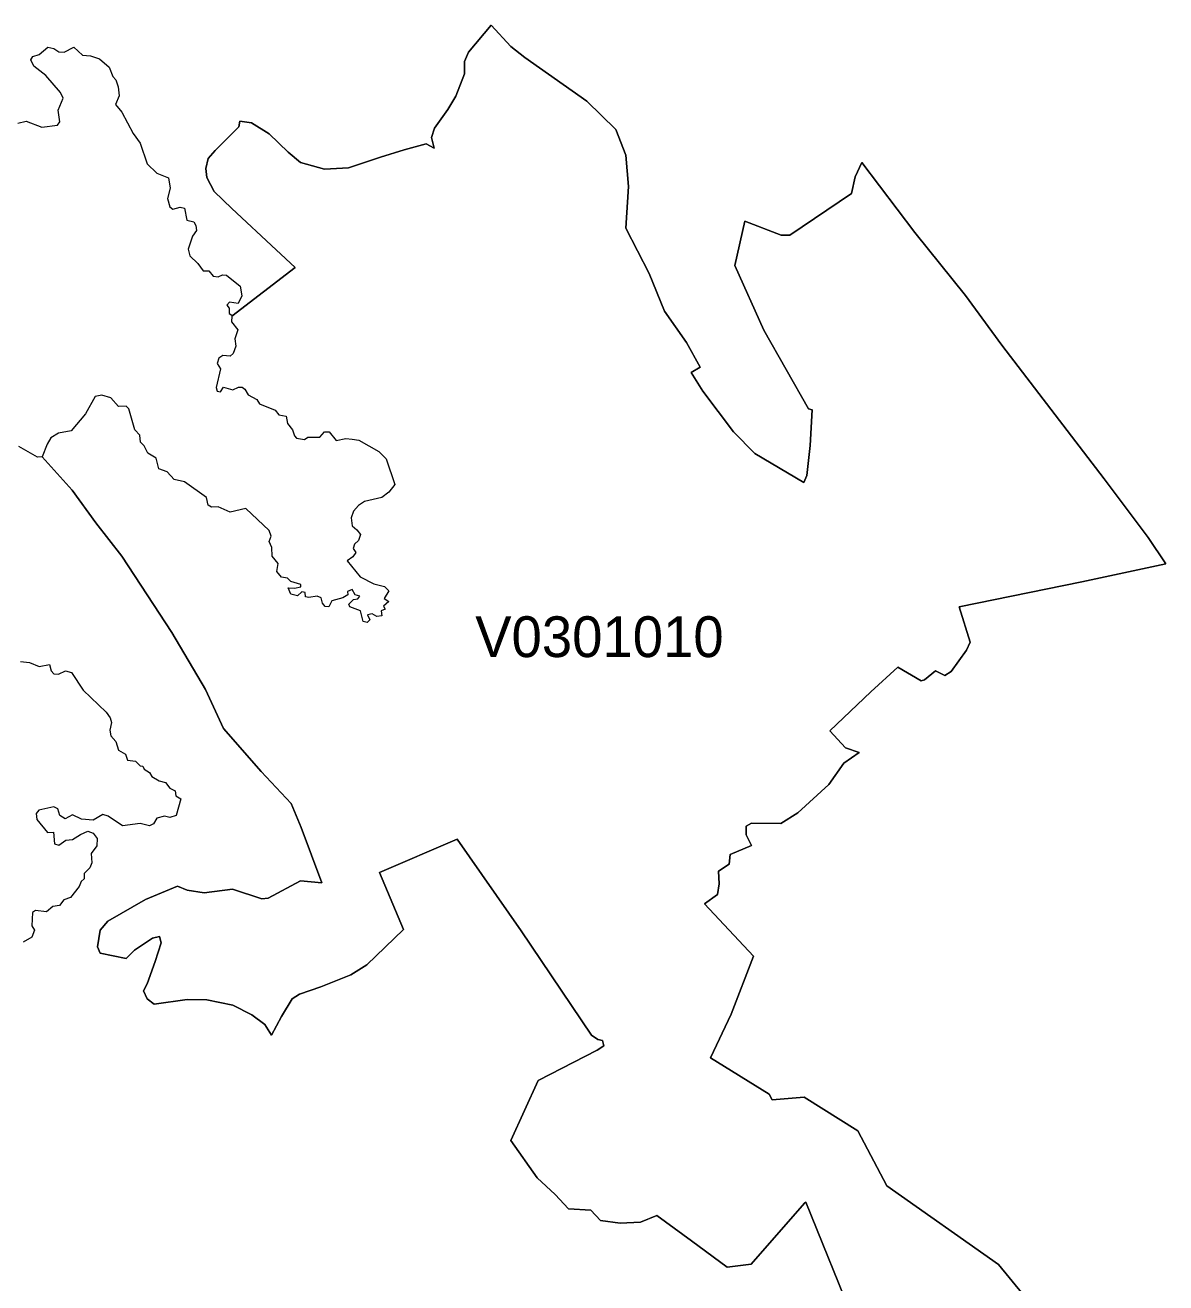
# Model space of a CAD drawing. Extents: x 369010 to 735936, y 6377141 to 6616555.
# Drawn here: x 383427 to 386227, y 6469182 to 6472268 of the extents above; entities that cross this region are included whole.
import ezdxf
from ezdxf.enums import TextEntityAlignment as Align

# ---------------------------------------------------------------- set-up
doc = ezdxf.new("R2010")
doc.units = 0
doc.header["$LTSCALE"] = 40
doc.layers.add('3', color=7, linetype='Continuous', lineweight=13)
doc.layers.add('4', color=7, linetype='Continuous')

msp = doc.modelspace()

# ---------------------------------------------------------------- linework, layer by layer
at = {"layer": '3'}
for points in [[(383933.87, 6471554.56), (384089.77, 6471673.4), (384042.6, 6471716.59), (383934.03, 6471818.54), (383891, 6471860.08), (383872.63, 6471894.18), (383869.98, 6471916.52), (383876.44, 6471941.35), (383893.48, 6471961.04), (383951.08, 6472018.64), (383953.73, 6472033.04), (383982.53, 6472029.06), (384025.72, 6472001.59), (384072.73, 6471957.07), (384102.52, 6471931.09), (384161.44, 6471915.36), (384220.36, 6471918.01), (384298.8, 6471944.16), (384357.39, 6471962.37), (384411.02, 6471976.76), (384430.71, 6471966.34), (384424.09, 6471992.49), (384431.7, 6472015.66), (384464.47, 6472061.5), (384484.17, 6472094.27), (384505.02, 6472149.22), (384505.02, 6472179.34), (384515.45, 6472201.68), (384570.4, 6472268.38), (384618.89, 6472216.08), (384652.98, 6472188.61), (384805.91, 6472081.53), (384876.58, 6472012.02), (384901.4, 6471949.29), (384907.69, 6471872.33), (384901.24, 6471770.22), (384958.83, 6471659), (384996.4, 6471566.65), (385050.03, 6471489.36), (385084.12, 6471429.11), (385061.78, 6471416.04), (385090.58, 6471370.19), (385165.22, 6471270.72), (385217.52, 6471216.94), (385337.84, 6471146.1), (385345.78, 6471163.15), (385353.56, 6471236.47), (385358.86, 6471324.18), (385349.59, 6471326.83), (385239.86, 6471520.14), (385169.19, 6471678.69), (385193.52, 6471787.26), (385282.56, 6471753.17), (385303.58, 6471753.17), (385455.35, 6471855.28), (385464.45, 6471896), (385480.17, 6471931.25), (385610.92, 6471759.79), (385735.05, 6471604.71), (385824.09, 6471482.9), (386074.99, 6471154.87), (386183.56, 6471010.72), (386226.76, 6470946.67), (386020.21, 6470902.31), (385719.32, 6470840.75), (385746.8, 6470754.35), (385737.7, 6470734.66), (385699.63, 6470682.36), (385684.07, 6470671.93), (385661.73, 6470683.68), (385634.26, 6470661.34), (385626.48, 6470658.86), (385568.88, 6470692.78), (385502.85, 6470632.04), (385402.22, 6470536.88), (385440.12, 6470495.01), (385474.05, 6470483.09), (385436.15, 6470456.94), (385399.57, 6470404.64), (385323.6, 6470335.13), (385281.73, 6470308.98), (385209.74, 6470310.3), (385196.66, 6470302.53), (385196.66, 6470281.51), (385209.74, 6470255.36), (385157.44, 6470233.01), (385154.79, 6470209.51), (385128.64, 6470192.47), (385129.97, 6470161.02), (385125.99, 6470134.87), (385094.55, 6470112.03), (385214.87, 6469983.77), (385159.92, 6469841.27), (385108.95, 6469734.02), (385252.93, 6469644.98), (385260.71, 6469630.58), (385339, 6469637.53), (385471.07, 6469554.94), (385541.74, 6469420.06), (385816.31, 6469226.92)], [(386021.7, 6468976.84), (385816.31, 6469226.92), (385541.74, 6469420.06), (385471.07, 6469554.94), (385339, 6469637.53), (385260.71, 6469630.58), (385252.93, 6469644.98), (385108.95, 6469734.02), (385159.92, 6469841.27), (385214.87, 6469983.77), (385094.55, 6470112.03), (385125.99, 6470134.87), (385129.97, 6470161.02), (385128.64, 6470192.47), (385154.79, 6470209.51), (385157.44, 6470233.01), (385209.74, 6470255.36), (385196.66, 6470281.51), (385196.66, 6470302.53), (385209.74, 6470310.3), (385281.73, 6470308.98), (385323.6, 6470335.13), (385399.57, 6470404.64), (385436.15, 6470456.94), (385474.05, 6470483.09), (385440.12, 6470495.01), (385402.22, 6470536.88), (385502.85, 6470632.04), (385568.88, 6470692.78), (385626.48, 6470658.86), (385634.26, 6470661.34), (385661.73, 6470683.68), (385684.07, 6470671.93), (385699.63, 6470682.36), (385737.7, 6470734.66), (385746.8, 6470754.35), (385719.32, 6470840.75), (386020.21, 6470902.31), (386226.76, 6470946.67), (386183.56, 6471010.72), (386074.99, 6471154.87), (385824.09, 6471482.9), (385735.05, 6471604.71), (385610.92, 6471759.79), (385480.17, 6471931.25), (385464.45, 6471896), (385455.35, 6471855.28), (385303.58, 6471753.17), (385282.56, 6471753.17), (385193.52, 6471787.26), (385169.19, 6471678.69), (385239.86, 6471520.14), (385349.59, 6471326.83), (385358.86, 6471324.18), (385353.56, 6471236.47), (385345.78, 6471163.15), (385337.84, 6471146.1), (385217.52, 6471216.94), (385165.22, 6471270.72), (385090.58, 6471370.19), (385061.78, 6471416.04), (385084.12, 6471429.11), (385050.03, 6471489.36), (384996.4, 6471566.65), (384958.83, 6471659), (384901.24, 6471770.22), (384907.69, 6471872.33), (384901.4, 6471949.29), (384876.58, 6472012.02), (384805.91, 6472081.53), (384652.98, 6472188.61), (384618.89, 6472216.08), (384570.4, 6472268.38), (384515.45, 6472201.68), (384505.02, 6472179.34), (384505.02, 6472149.22), (384484.17, 6472094.27), (384464.47, 6472061.5), (384431.7, 6472015.66), (384424.09, 6471992.49), (384430.71, 6471966.34), (384411.02, 6471976.76), (384357.39, 6471962.37), (384298.8, 6471944.16)], [(383409.22, 6472028.07), (383429.58, 6472032.87), (383467.64, 6472017.98), (383506.21, 6472023.27), (383512.33, 6472031.38), (383507.69, 6472059.52), (383520.44, 6472088.98), (383513.32, 6472103.21), (383477.9, 6472145.08), (383447.95, 6472167.43), (383440.83, 6472183.64), (383445.96, 6472191.75), (383460.86, 6472196.06), (383482.21, 6472214.1), (383497.43, 6472210.79), (383509.35, 6472202.68), (383522.42, 6472202.18), (383546.59, 6472214.59), (383567.61, 6472195.06), (383587.63, 6472193.24), (383609.48, 6472185.63), (383633.31, 6472165.11), (383642.25, 6472142.77), (383649.04, 6472134.16), (383655.32, 6472116.62), (383657.31, 6472095.1), (383648.21, 6472073.25), (383664.43, 6472055.21), (383691.57, 6472002.42), (383709.44, 6471979.08), (383726.49, 6471928.11), (383750.32, 6471905.27), (383778.96, 6471893.35), (383782.76, 6471868.19), (383775.98, 6471843.37), (383782.27, 6471822.51), (383789.55, 6471816.72), (383807.26, 6471821.52), (383818.18, 6471819.04), (383823.81, 6471790.08), (383840.52, 6471785.77), (383846.15, 6471776.34), (383847.14, 6471764.42), (383837.21, 6471750.52), (383827.12, 6471718.25), (383831.09, 6471702.52), (383850.45, 6471683.49), (383863.86, 6471665.45), (383877.6, 6471665.45), (383888.35, 6471652.54), (383900.77, 6471650.56), (383911.19, 6471655.85), (383921.12, 6471654.86), (383954.56, 6471628.21), (383958.36, 6471604.05), (383949.76, 6471585.02), (383928.24, 6471588.33), (383922.12, 6471581.54), (383927.41, 6471573.93), (383927.91, 6471560.69), (383934.03, 6471556.38), (383933.87, 6471554.56)], [(384298.8, 6471944.16), (384220.36, 6471918.01), (384161.44, 6471915.36), (384102.52, 6471931.09), (384072.73, 6471957.07), (384025.72, 6472001.59), (383982.53, 6472029.06), (383953.73, 6472033.04), (383951.08, 6472018.64), (383893.48, 6471961.04), (383876.44, 6471941.35), (383869.98, 6471916.52), (383872.63, 6471894.18), (383891, 6471860.08), (383934.03, 6471818.54), (384042.6, 6471716.59), (384089.77, 6471673.4), (383933.87, 6471554.56)], [(383933.87, 6471554.56), (383933.04, 6471540.66), (383948.6, 6471520.3), (383941.48, 6471498.29), (383943.8, 6471480.75), (383937.67, 6471462.71), (383930.39, 6471455.92), (383912.35, 6471457.91), (383901.93, 6471450.79), (383898.12, 6471437.88), (383906.23, 6471424.97), (383895.31, 6471378.8), (383898.12, 6471370.36), (383906.23, 6471368.87), (383913.84, 6471379.79), (383936.68, 6471373.17), (383950.25, 6471380.29), (383959.19, 6471379.79), (383966.47, 6471374.66), (383974.42, 6471360.76), (383995.44, 6471349.84), (384002.06, 6471339.41), (384040.62, 6471323.69), (384049.22, 6471312.27), (384067.93, 6471308.96), (384070.9, 6471290.75), (384083.15, 6471275.19), (384087.95, 6471260.3), (384093.25, 6471254.67), (384112.28, 6471251.86), (384120.39, 6471256.99), (384150.35, 6471256.99), (384161.27, 6471270.39), (384173.19, 6471270.39), (384190.23, 6471248.88), (384214.23, 6471254.17), (384229.46, 6471252.68), (384245.68, 6471249.87), (384294.67, 6471222.23), (384312.87, 6471204.19), (384334.22, 6471140.97), (384319.66, 6471122.43), (384302.61, 6471109.52), (384259.75, 6471099.1), (384245.02, 6471089.5), (384232.6, 6471075.76), (384226.98, 6471059.54), (384229.79, 6471040.01), (384241.21, 6471030.08), (384249.81, 6471018.66), (384245.02, 6471003.93), (384235.42, 6470994.83), (384232.11, 6470984.4), (384238.4, 6470974.31), (384231.28, 6470963.38), (384217.38, 6470953.95), (384248.82, 6470914.39), (384282.58, 6470897.18), (384308.73, 6470890.56), (384319.16, 6470880.14), (384308.24, 6470861.6), (384319.66, 6470853.99), (384306.42, 6470842.57), (384310.22, 6470835.45), (384300.62, 6470830.65), (384302.11, 6470818.73), (384289.7, 6470816.75), (384278.28, 6470823.53), (384267.36, 6470821.05), (384273.15, 6470808.64), (384266.37, 6470802.51), (384256.43, 6470804.5), (384250.31, 6470830.65), (384223.67, 6470840.58), (384221.18, 6470847.7), (384232.6, 6470858.62), (384243.53, 6470860.11), (384248.33, 6470867.23), (384236.91, 6470870.54), (384229.29, 6470883.45), (384218.37, 6470878.15), (384218.87, 6470870.04), (384206.45, 6470862.92), (384179.81, 6470855.31), (384172.03, 6470841.08), (384163.42, 6470842.07), (384156.31, 6470849.68), (384153.82, 6470862.92), (384143.89, 6470866.73), (384123.37, 6470863.92), (384114.93, 6470865.41), (384113.94, 6470876.33), (384106.32, 6470877.32), (384095.4, 6470868.22), (384078.68, 6470872.03), (384072.06, 6470887.75), (384088.12, 6470886.76), (384103.51, 6470889.57), (384103.84, 6470895.36), (384078.68, 6470902.97)], [(384078.68, 6470902.97), (384071.07, 6470911.58), (384056.34, 6470913.4), (384044.92, 6470927.3), (384048.07, 6470947.16), (384033.17, 6470964.87), (384032.34, 6470986.22), (384025.56, 6471000.95), (384030.36, 6471014.36), (384026.05, 6471028.59), (383968.46, 6471082.38), (383929.73, 6471073.28), (383900.27, 6471086.19), (383884.55, 6471085.69), (383875.94, 6471090.49), (383871.64, 6471109.03), (383817.68, 6471147.59), (383792.86, 6471153.22), (383775.31, 6471172.25), (383754.79, 6471179.53), (383748.17, 6471205.68), (383727.65, 6471217.6), (383718.71, 6471235.64), (383709.61, 6471244.74), (383708.29, 6471262.28), (383695.87, 6471275.19), (383681.31, 6471327), (383675.18, 6471333.12), (383655.66, 6471332.79), (383637.12, 6471354.14), (383615.11, 6471360.26), (383599.05, 6471357.45), (383574.72, 6471314.58), (383539.47, 6471272.71), (383508.52, 6471267.08), (383489.49, 6471255.66), (383480.72, 6471240.44), (383468.8, 6471208.99), (383468.3, 6471208.99), (383542.62, 6471126.9), (383600.05, 6471047.13), (383663.93, 6470965.04), (383726.66, 6470870.7), (383786.9, 6470777.85), (383869.32, 6470637.67), (383913.51, 6470542.67), (384006.52, 6470436.58), (384079.68, 6470357.97), (384104.34, 6470299.71), (384155.48, 6470163.5), (384103.01, 6470168.8), (384023.24, 6470125.6), (384007.52, 6470124.28), (383935.69, 6470147.95), (383866.34, 6470138.68), (383824.47, 6470145.3), (383800.8, 6470155.72), (383722.35, 6470122.95), (383629.51, 6470069.33), (383611.13, 6470046.99), (383604.51, 6470006.44), (383611.13, 6469990.72), (383675.18, 6469977.64), (383694.88, 6469998.66), (383739.4, 6470027.46), (383756.45, 6470031.76), (383760.42, 6470016.04), (383746.02, 6469970.19), (383726.33, 6469915.25), (383717.22, 6469898.2), (383726.33, 6469878.5), (383743.37, 6469865.43), (383824.47, 6469877.35), (383872.96, 6469876.02), (383937.01, 6469862.95), (383982.86, 6469839.28), (384015.46, 6469815.78), (384031.18, 6469789.46), (384056.01, 6469835.31), (384082.32, 6469878.5), (384100.53, 6469890.42), (384152.99, 6469908.63), (384225.98, 6469937.76), (384265.21, 6469962.58), (384355.57, 6470048.64), (384296.65, 6470188.82), (384487.31, 6470271.08), (384644.38, 6470045.83), (384816.83, 6469789.63), (384832.55, 6469779.2), (384844.31, 6469776.55), (384846.95, 6469763.48), (384831.23, 6469753.05), (384685.92, 6469678.41), (384619.05, 6469530.95), (384683.27, 6469439.26), (384727.79, 6469398.54), (384760.39, 6469363.79), (384815.34, 6469359.82), (384838.84, 6469334.99)], [(385464.95, 6469078.79), (385343.13, 6469380.01), (385339.66, 6469377.19), (385208.91, 6469227.91), (385149.99, 6469219.96), (385062.6, 6469285.17), (384977.54, 6469346.74), (384936.99, 6469331.02), (384887.34, 6469328.37), (384838.84, 6469334.99), (384815.34, 6469359.82), (384760.39, 6469363.79), (384727.79, 6469398.54), (384683.27, 6469439.26), (384619.05, 6469530.95), (384685.92, 6469678.41), (384831.23, 6469753.05), (384846.95, 6469763.48), (384844.31, 6469776.55), (384832.55, 6469779.2), (384816.83, 6469789.63), (384644.38, 6470045.83), (384487.31, 6470271.08), (384296.65, 6470188.82), (384355.57, 6470048.64), (384265.21, 6469962.58), (384225.98, 6469937.76), (384152.99, 6469908.63), (384100.53, 6469890.42), (384082.32, 6469878.5), (384056.01, 6469835.31), (384031.18, 6469789.46), (384015.46, 6469815.78), (383982.86, 6469839.28), (383937.01, 6469862.95), (383872.96, 6469876.02), (383824.47, 6469877.35), (383743.37, 6469865.43), (383726.33, 6469878.5), (383717.22, 6469898.2), (383726.33, 6469915.25), (383746.02, 6469970.19), (383760.42, 6470016.04), (383756.45, 6470031.76), (383739.4, 6470027.46), (383694.88, 6469998.66), (383675.18, 6469977.64), (383611.13, 6469990.72), (383604.51, 6470006.44), (383611.13, 6470046.99), (383629.51, 6470069.33), (383722.35, 6470122.95), (383800.8, 6470155.72), (383824.47, 6470145.3), (383866.34, 6470138.68), (383935.69, 6470147.95), (384007.52, 6470124.28), (384023.24, 6470125.6), (384103.01, 6470168.8), (384155.48, 6470163.5), (384104.34, 6470299.71), (384079.68, 6470357.97), (384006.52, 6470436.58), (383913.51, 6470542.67), (383869.32, 6470637.67), (383786.9, 6470777.85), (383726.66, 6470870.7), (383663.93, 6470965.04), (383600.05, 6471047.13), (383542.62, 6471126.9), (383468.3, 6471208.99), (383456.89, 6471208.49), (383411.21, 6471234.64)], [(383415.84, 6470706.85), (383437.85, 6470704.04), (383461.35, 6470694.44), (383487.01, 6470699.74), (383490.81, 6470684.01), (383497.6, 6470676.4), (383508.52, 6470675.41), (383526.07, 6470683.52), (383540.3, 6470679.71), (383569.43, 6470636.35), (383625.7, 6470582.23), (383635.79, 6470568.33), (383639.11, 6470556.91), (383634.8, 6470538.37), (383636.79, 6470524.14), (383649.53, 6470510.73), (383656.32, 6470488.88), (383672.87, 6470478.95), (383678.33, 6470464.55), (383697.36, 6470461.74), (383708.78, 6470450.32), (383715.57, 6470449.82), (383719.37, 6470442.21), (383732.12, 6470434.6), (383737.41, 6470424.17), (383755.95, 6470413.74), (383771.67, 6470409.94), (383782.1, 6470395.54), (383795.01, 6470389.42), (383796.83, 6470377), (383809.24, 6470369.89), (383797.82, 6470328.51), (383781.6, 6470323.71), (383768.86, 6470327.02), (383749.83, 6470321.89), (383742.21, 6470308.48), (383731.95, 6470303.68), (383709.11, 6470309.48), (383665.75, 6470303.68), (383631, 6470327.52), (383617.92, 6470330.83), (383593.59, 6470317.09), (383565.12, 6470319.9), (383542.78, 6470330.33), (383524.74, 6470320.4), (383511.83, 6470328.51), (383507.03, 6470345.23), (383497.6, 6470350.36), (383460.03, 6470342.25), (383453.74, 6470333.31), (383455.23, 6470318.91), (383481.88, 6470287.13), (383496.61, 6470288.13), (383499.25, 6470259.5), (383509.18, 6470256.19), (383526.4, 6470268.6), (383542.95, 6470269.92), (383562.48, 6470281.84), (383580.52, 6470290.44), (383593.43, 6470285.64), (383603.36, 6470271.91), (383602.53, 6470254.2), (383589.12, 6470235.17), (383590.12, 6470212.33), (383585.81, 6470200.08), (383571.58, 6470186.67), (383572.08, 6470172.94), (383564.46, 6470167.14), (383559.66, 6470154.23), (383537.82, 6470127.26), (383521.76, 6470121.46), (383510.84, 6470107.73), (383495.12, 6470105.25), (383479.39, 6470092.5), (383451.92, 6470095.81), (383445.13, 6470091.01), (383443.31, 6470058.24), (383449.93, 6470047.65), (383443.31, 6470030.11), (383422.29, 6470018.19)], [(384838.84, 6469334.99), (384887.34, 6469328.37), (384936.99, 6469331.02), (384977.54, 6469346.74), (385062.6, 6469285.17), (385149.99, 6469219.96), (385208.91, 6469227.91), (385339.66, 6469377.19), (385343.13, 6469380.01), (385464.95, 6469078.79)], [(385816.31, 6469226.92), (386021.7, 6468976.84)]]:
    msp.add_lwpolyline(points, dxfattribs=at)

# ---------------------------------------------------------------- texts
at = {"layer": '4'}
msp.add_text('V0301010', height=100, dxfattribs=at).set_placement((384836.44, 6470717.53), align=Align.CENTER)

doc.saveas('drawing.dxf')
